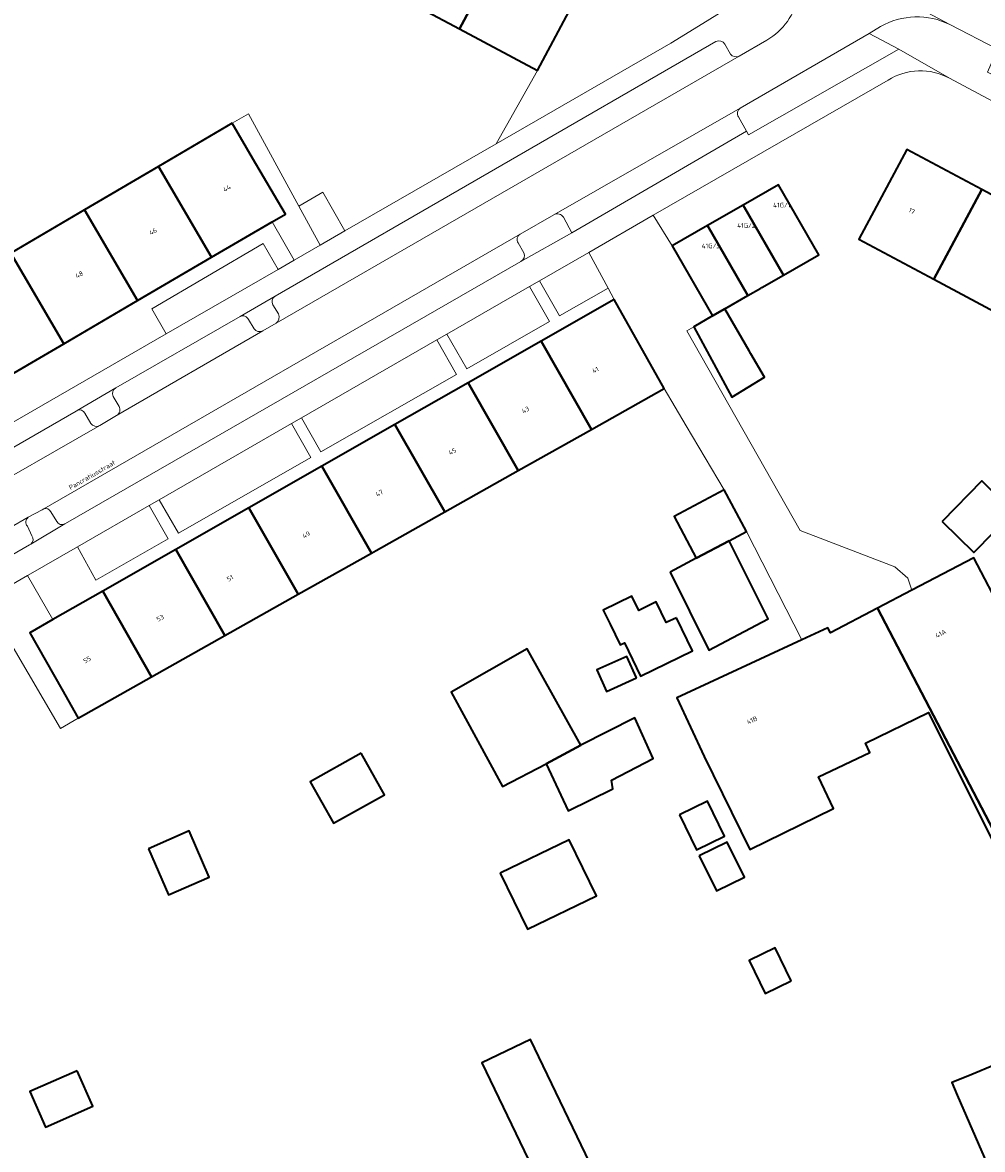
# Model space of a CAD drawing. Header units: metres. Extents: x 197700 to 204338, y 317132 to 325229.
# Tile 562 of 656: x 202550 to 202624, y 318576 to 318663. Entities that reach past the tile are written whole.
import ezdxf
from ezdxf.enums import TextEntityAlignment as Align

# ---------------------------------------------------------------- set-up
doc = ezdxf.new("R2010")
doc.units = ezdxf.units.M
for name, color, linetype, lineweight in [('B-WE-GR-BEPLANTING_CULTUUR_HEESTERS-GV', 90, 'Continuous', 18), ('B-WE-IE-TERREINAFSCHEIDING_KUNSTMATIG_MUUR-G', 90, 'IE-TERREINAFSCHEIDING-KUNSTMATIG-DICHT', 18), ('B-WE-OG-BEBOUWING-GV', 7, 'Continuous', 35), ('B-WE-OG-BEBOUWING-T18', 10, 'Continuous', 18), ('B-WE-OG-TERREIN_CULTUURSCHEIDING-GV', 7, 'Continuous', 18), ('B-WE-OG-TERREIN_ERF-GV', 7, 'Continuous', 18), ('B-WE-OG-TOPOGRAFIE-T18', 10, 'Continuous', 18), ('B-WE-VH-VERHARDING_GESLOTEN-GV', 252, 'Continuous', 18), ('B-WE-VH-VERHARDING_OPEN-GV', 252, 'Continuous', 18), ('B-WE-VH-VERHARDING_STRAATBAKSTEEN-GV', 252, 'Continuous', 18)]:
    doc.layers.add(name, color=color, linetype=linetype, lineweight=lineweight)
doc.styles.add('NLCS-ISO-M200-T18', font='NLCS-ISO.ttf', dxfattribs={"height": 0.36})
doc.linetypes.add('IE-TERREINAFSCHEIDING-KUNSTMATIG-DICHT', pattern='A,8,-1,[82,NLCS.SHX,S=0.75,R=90,X=0,Y=0],-1', length=10)

msp = doc.modelspace()

# ---------------------------------------------------------------- linework, layer by layer
at = {"layer": 'B-WE-GR-BEPLANTING_CULTUUR_HEESTERS-GV'}
for points in [[(202605.623, 318655.299), (202606.239, 318654.187), (202606.394, 318653.909), (202617.984, 318660.512), (202615.71, 318661.709), (202605.74, 318655.948)], [(202591.376, 318647.743), (202588.779, 318646.24)], [(202588.843, 318644.118), (202592.768, 318646.347), (202592.119, 318647.552)], [(202588.631, 318645.568), (202589.064, 318644.799)], [(202569.878, 318641.452), (202567.174, 318639.889)], [(202570.135, 318640.085), (202569.709, 318640.781)], [(202567.815, 318639.658), (202568.247, 318638.937)], [(202568.922, 318638.78), (202569.951, 318639.366)], [(202557.589, 318634.391), (202554.614, 318632.634)], [(202557.836, 318632.954), (202557.372, 318633.72)], [(202555.195, 318632.431), (202555.655, 318631.639)], [(202556.347, 318631.474), (202557.649, 318632.243)], [(202552.025, 318625.045), (202551.898, 318624.972), (202550.838, 318624.399)], [(202553.026, 318624.079), (202552.569, 318624.823)], [(202551.024, 318622.322), (202553.658, 318623.882)], [(202550.766, 318623.711), (202551.12, 318622.966)]]:
    msp.add_lwpolyline(points, dxfattribs=at)
for points in [[(202605.74, 318655.948, 0.430082), (202605.623, 318655.299)], [(202592.119, 318647.552, 0.395549), (202591.376, 318647.743)], [(202588.779, 318646.24, 0.434427), (202588.631, 318645.568)], [(202589.064, 318644.799, -0.364006), (202588.843, 318644.118)], [(202569.709, 318640.781, -0.406941), (202569.878, 318641.452)], [(202567.174, 318639.889, -0.430967), (202567.815, 318639.658)], [(202569.951, 318639.366, 0.344768), (202570.135, 318640.085)], [(202568.247, 318638.937, 0.386763), (202568.922, 318638.78)], [(202557.372, 318633.72, -0.36243), (202557.589, 318634.391)], [(202554.614, 318632.634, -0.403882), (202555.195, 318632.431)], [(202557.649, 318632.243, 0.404881), (202557.836, 318632.954)], [(202555.655, 318631.639, 0.383214), (202556.347, 318631.474)], [(202552.569, 318624.823, 0.389375), (202552.025, 318625.045)], [(202550.838, 318624.399, 0.464601), (202550.766, 318623.711)], [(202553.658, 318623.882, -0.413264), (202553.026, 318624.079)], [(202551.12, 318622.966, -0.398396), (202551.024, 318622.322)]]:
    msp.add_lwpolyline(points, format="xyb", dxfattribs=at)
at = {"layer": 'B-WE-IE-TERREINAFSCHEIDING_KUNSTMATIG_MUUR-G'}
msp.add_lwpolyline([(202602.168, 318639.091), (202601.625, 318638.776), (202610.37, 318623.379), (202617.673, 318620.573), (202618.683, 318619.711), (202619.001, 318618.769)], dxfattribs=at)
at = {"layer": 'B-WE-OG-BEBOUWING-GV'}
for points in [[(202587.994, 318669.322), (202585.915, 318670.436), (202584.24, 318671.333), (202582.184, 318672.435), (202578.296, 318665.184), (202584.107, 318662.071)], [(202589.877, 318668.314), (202587.994, 318669.322), (202584.107, 318662.071), (202590.105, 318658.859), (202593.965, 318666.123), (202592.433, 318666.944), (202591.56, 318667.412)], [(202566.572, 318654.796), (202560.871, 318651.454), (202564.967, 318644.454), (202569.659, 318647.198), (202570.667, 318647.788), (202568.142, 318652.103)], [(202620.702, 318642.757), (202624.398, 318649.672), (202618.602, 318652.77), (202614.911, 318645.86)], [(202559.267, 318641.119), (202564.967, 318644.454), (202560.871, 318651.454), (202555.175, 318648.114)], [(202605.971, 318648.481), (202609.081, 318643.077), (202611.814, 318644.65), (202608.704, 318650.054)], [(202624.398, 318649.672), (202620.702, 318642.757), (202626.489, 318639.657), (202630.194, 318646.574)], [(202553.567, 318637.785), (202559.267, 318641.119), (202555.175, 318648.114), (202549.478, 318644.774)], [(202603.239, 318646.909), (202606.349, 318641.505), (202607.338, 318642.074), (202607.433, 318642.129), (202609.081, 318643.077), (202605.971, 318648.481)], [(202606.349, 318641.505), (202603.239, 318646.909), (202600.506, 318645.336), (202603.616, 318639.932), (202604.562, 318640.477)], [(202549.478, 318644.774), (202543.782, 318641.434), (202547.867, 318634.451), (202553.567, 318637.785)], [(202599.883, 318634.331), (202596.03, 318641.19), (202590.394, 318637.978), (202594.271, 318631.175)], [(202603.616, 318639.932), (202602.168, 318639.091), (202605.103, 318633.67), (202607.625, 318635.2), (202606.58, 318637), (202606.447, 318637.23), (202604.562, 318640.477)], [(202584.758, 318634.766), (202588.617, 318627.995), (202594.271, 318631.175), (202590.394, 318637.978)], [(202588.617, 318627.995), (202584.758, 318634.766), (202579.122, 318631.554), (202582.963, 318624.815)], [(202582.963, 318624.815), (202579.122, 318631.554), (202573.486, 318628.342), (202577.308, 318621.635), (202577.677, 318621.842), (202582.748, 318624.694)], [(202567.85, 318625.13), (202571.654, 318618.455), (202577.308, 318621.635), (202573.486, 318628.342)], [(202604.521, 318626.504), (202600.659, 318624.447), (202602.369, 318621.234), (202604.906, 318622.585), (202606.232, 318623.291)], [(202621.321, 318624.085), (202623.765, 318621.681), (202626.827, 318624.795), (202624.383, 318627.198)], [(202562.214, 318621.918), (202566, 318615.275), (202571.654, 318618.455), (202567.85, 318625.13)], [(202600.342, 318620.155), (202603.346, 318614.143), (202607.91, 318616.574), (202604.906, 318622.585), (202602.369, 318621.234)], [(202566, 318615.275), (202562.214, 318621.918), (202556.578, 318618.706), (202560.346, 318612.095)], [(202626.057, 318616.908), (202623.784, 318621.265), (202619.001, 318618.769), (202616.336, 318617.378), (202625.589, 318599.639), (202632.917, 318603.422)], [(202560.346, 318612.095), (202556.578, 318618.706), (202552.74, 318616.519), (202550.942, 318615.495), (202553.419, 318611.147), (202554.691, 318608.914)], [(202600.832, 318616.652), (202600.053, 318616.275), (202599.283, 318617.866), (202597.939, 318617.216), (202597.406, 318618.316), (202595.192, 318617.244), (202595.724, 318616.143), (202596.495, 318614.552), (202596.832, 318614.716), (202598.074, 318612.15), (202602.074, 318614.086)], [(202616.336, 318617.378), (202612.714, 318615.488), (202612.514, 318615.867), (202610.5, 318614.933), (202600.876, 318610.47), (202602.98, 318605.935), (202606.507, 318598.776), (202612.942, 318601.941), (202611.806, 318604.374), (202615.748, 318606.259), (202615.426, 318606.972), (202620.273, 318609.329), (202625.219, 318599.448), (202625.589, 318599.639)], [(202593.459, 318606.809), (202589.319, 318614.249), (202583.453, 318610.903), (202587.423, 318603.624), (202590.786, 318605.366)], [(202597.765, 318612.007), (202597.012, 318613.668), (202594.698, 318612.62), (202595.451, 318610.958)], [(202593.459, 318606.809), (202590.786, 318605.366), (202592.488, 318601.757), (202595.919, 318603.456), (202595.815, 318604.128), (202599.04, 318605.786), (202597.636, 318608.937)], [(202576.501, 318606.198), (202572.591, 318603.999), (202574.391, 318600.797), (202578.301, 318602.996)], [(202601.066, 318601.435), (202602.383, 318598.734), (202604.541, 318599.786), (202603.224, 318602.487)], [(202560.099, 318598.832), (202561.663, 318595.269), (202564.8, 318596.646), (202563.235, 318600.209)], [(202587.247, 318596.933), (202589.353, 318592.614), (202594.657, 318595.2), (202592.552, 318599.519)], [(202602.598, 318598.292), (202603.915, 318595.591), (202606.073, 318596.643), (202604.756, 318599.344)], [(202609.687, 318588.649), (202608.449, 318591.187), (202606.438, 318590.206), (202607.675, 318587.668)], [(202595.123, 318572.555), (202589.574, 318584.12), (202585.823, 318582.32), (202591.372, 318570.755), (202593.168, 318571.617)], [(202619.357, 318570.304), (202623.03, 318561.805), (202633.051, 318565.974), (202626.127, 318581.311), (202625.841, 318581.888), (202625.652, 318582.269), (202623.309, 318581.294), (202622.081, 318580.783), (202622.496, 318579.825), (202625.517, 318572.847)], [(202554.614, 318581.701), (202550.95, 318580.093), (202552.153, 318577.353), (202555.817, 318578.962)]]:
    msp.add_lwpolyline(points, close=True, dxfattribs=at)
at = {"layer": 'B-WE-OG-TERREIN_CULTUURSCHEIDING-GV'}
msp.add_lwpolyline([(202595.404, 318672.515), (202592.915, 318667.864), (202592.433, 318666.944), (202593.965, 318666.123), (202590.105, 318658.859), (202586.927, 318653.216), (202600.394, 318660.978), (202603.21, 318662.708), (202604.909, 318663.738)], dxfattribs=at)
for points in [[(202571.357, 318644.242), (202573.351, 318645.391), (202571.71, 318648.398), (202567.82, 318655.525), (202566.572, 318654.796), (202568.142, 318652.103), (202570.667, 318647.788), (202569.659, 318647.198)], [(202570.105, 318643.52), (202568.96, 318645.514), (202560.363, 318640.486), (202561.476, 318638.547)], [(202590.271, 318642.647), (202591.826, 318639.946), (202595.557, 318642.071), (202594.072, 318644.835)], [(202589.491, 318642.198), (202583.128, 318638.535), (202584.653, 318635.857), (202591.033, 318639.493)], [(202582.348, 318638.086), (202571.916, 318632.081), (202573.411, 318629.459), (202583.872, 318635.413)], [(202560.93, 318625.757), (202562.414, 318623.179), (202572.628, 318629.014), (202571.136, 318631.632)], [(202560.15, 318625.308), (202554.627, 318622.128), (202556.039, 318619.551), (202561.634, 318622.73)], [(202549.49, 318614.667), (202553.318, 318608.098), (202554.691, 318608.914), (202553.419, 318611.147), (202550.942, 318615.495), (202552.74, 318616.519), (202550.786, 318619.917), (202547.681, 318618.131), (202548.597, 318616.363)]]:
    msp.add_lwpolyline(points, close=True, dxfattribs=at)
at = {"layer": 'B-WE-OG-TERREIN_ERF-GV'}
for points in [[(202549.478, 318644.774), (202555.175, 318648.114), (202560.871, 318651.454), (202566.572, 318654.796), (202567.82, 318655.525), (202571.71, 318648.398), (202573.569, 318649.485), (202575.255, 318646.489), (202586.927, 318653.216), (202590.105, 318658.859), (202584.107, 318662.071), (202578.296, 318665.184)], [(202617.157, 318658.124), (202599.051, 318647.701), (202600.506, 318645.336), (202603.239, 318646.909), (202605.971, 318648.481), (202608.704, 318650.054), (202611.814, 318644.65), (202609.081, 318643.077), (202607.433, 318642.129), (202607.338, 318642.074), (202606.349, 318641.505), (202604.562, 318640.477), (202606.447, 318637.23), (202606.58, 318637), (202607.625, 318635.2), (202605.103, 318633.67), (202602.168, 318639.091), (202601.625, 318638.776), (202610.37, 318623.379), (202617.673, 318620.573), (202618.683, 318619.711), (202619.001, 318618.769), (202623.784, 318621.265), (202626.057, 318616.908)], [(202627.421, 318655.325), (202621.892, 318658.27)], [(202625.219, 318599.448), (202620.273, 318609.329), (202615.426, 318606.972), (202615.748, 318606.259), (202611.806, 318604.374), (202612.942, 318601.941), (202606.507, 318598.776), (202602.98, 318605.935), (202600.876, 318610.47), (202610.5, 318614.933), (202606.232, 318623.291), (202604.906, 318622.585), (202607.91, 318616.574), (202603.346, 318614.143), (202600.342, 318620.155), (202602.369, 318621.234), (202600.659, 318624.447), (202604.521, 318626.504), (202601.583, 318631.462), (202599.883, 318634.331), (202594.271, 318631.175), (202588.617, 318627.995), (202582.963, 318624.815), (202582.748, 318624.694), (202577.677, 318621.842), (202577.308, 318621.635), (202571.654, 318618.455), (202566, 318615.275), (202560.346, 318612.095), (202554.691, 318608.914), (202553.318, 318608.098), (202549.49, 318614.667)], [(202625.517, 318572.847), (202622.496, 318579.825), (202622.081, 318580.783), (202623.309, 318581.294), (202625.652, 318582.269)]]:
    msp.add_lwpolyline(points, dxfattribs=at)
msp.add_lwpolyline([(202621.892, 318658.27, 0.270759), (202617.157, 318658.124)], format="xyb", dxfattribs=at)
for points in [[(202624.398, 318649.672), (202630.194, 318646.574), (202626.489, 318639.657), (202620.702, 318642.757), (202614.911, 318645.86), (202618.602, 318652.77)], [(202559.267, 318641.119), (202553.567, 318637.785), (202547.867, 318634.451), (202542.167, 318631.116), (202536.467, 318627.782), (202530.767, 318624.448), (202525.068, 318621.114), (202525.537, 318620.114), (202526.653, 318620.767), (202527.641, 318619.046), (202528.537, 318619.562), (202527.546, 318621.289), (202536.42, 318626.479), (202537.444, 318624.696), (202538.807, 318625.481), (202561.476, 318638.547), (202560.363, 318640.486), (202568.96, 318645.514), (202570.105, 318643.52), (202571.357, 318644.242), (202569.659, 318647.198), (202564.967, 318644.454)], [(202595.557, 318642.071), (202591.826, 318639.946), (202590.271, 318642.647), (202589.491, 318642.198), (202591.033, 318639.493), (202584.653, 318635.857), (202583.128, 318638.535), (202582.348, 318638.086), (202583.872, 318635.413), (202573.411, 318629.459), (202571.916, 318632.081), (202571.136, 318631.632), (202572.628, 318629.014), (202562.414, 318623.179), (202560.93, 318625.757), (202560.15, 318625.308), (202561.634, 318622.73), (202556.039, 318619.551), (202554.627, 318622.128), (202550.821, 318619.937), (202550.786, 318619.917), (202552.74, 318616.519), (202556.578, 318618.706), (202562.214, 318621.918), (202567.85, 318625.13), (202573.486, 318628.342), (202579.122, 318631.554), (202584.758, 318634.766), (202590.394, 318637.978), (202596.03, 318641.19)], [(202621.321, 318624.085), (202624.383, 318627.198), (202626.827, 318624.795), (202623.765, 318621.681)], [(202600.832, 318616.652), (202602.074, 318614.086), (202598.074, 318612.15), (202596.832, 318614.716), (202596.495, 318614.552), (202595.724, 318616.143), (202595.192, 318617.244), (202597.406, 318618.316), (202597.939, 318617.216), (202599.283, 318617.866), (202600.053, 318616.275)], [(202590.786, 318605.366), (202587.423, 318603.624), (202583.453, 318610.903), (202589.319, 318614.249), (202593.459, 318606.809), (202597.636, 318608.937), (202599.04, 318605.786), (202595.815, 318604.128), (202595.919, 318603.456), (202592.488, 318601.757)], [(202597.765, 318612.007), (202595.451, 318610.958), (202594.698, 318612.62), (202597.012, 318613.668)], [(202576.501, 318606.198), (202578.301, 318602.996), (202574.391, 318600.797), (202572.591, 318603.999)], [(202601.066, 318601.435), (202603.224, 318602.487), (202604.541, 318599.786), (202602.383, 318598.734)], [(202560.099, 318598.832), (202563.235, 318600.209), (202564.8, 318596.646), (202561.663, 318595.269)], [(202587.247, 318596.933), (202592.552, 318599.519), (202594.657, 318595.2), (202589.353, 318592.614)], [(202602.598, 318598.292), (202604.756, 318599.344), (202606.073, 318596.643), (202603.915, 318595.591)], [(202609.687, 318588.649), (202607.675, 318587.668), (202606.438, 318590.206), (202608.449, 318591.187)], [(202596.859, 318563.191), (202596.336, 318564.409), (202593.168, 318571.617), (202591.372, 318570.755), (202585.823, 318582.32), (202589.574, 318584.12), (202595.123, 318572.555), (202596.269, 318573.105), (202596.431, 318572.727), (202599.651, 318574.195), (202603.306, 318566.183), (202599.916, 318564.61)], [(202554.614, 318581.701), (202555.817, 318578.962), (202552.153, 318577.353), (202550.95, 318580.093)]]:
    msp.add_lwpolyline(points, close=True, dxfattribs=at)
at = {"layer": 'B-WE-VH-VERHARDING_GESLOTEN-GV'}
msp.add_lwpolyline([(202610.5, 318614.933), (202612.514, 318615.867), (202612.714, 318615.488), (202616.336, 318617.378), (202619.001, 318618.769), (202618.683, 318619.711), (202617.673, 318620.573), (202610.37, 318623.379), (202601.625, 318638.776), (202602.168, 318639.091), (202603.616, 318639.932), (202600.506, 318645.336), (202599.051, 318647.701), (202594.072, 318644.835), (202595.557, 318642.071), (202596.03, 318641.19), (202599.883, 318634.331), (202601.583, 318631.462), (202604.521, 318626.504), (202606.232, 318623.291)], close=True, dxfattribs=at)
at = {"layer": 'B-WE-VH-VERHARDING_OPEN-GV'}
msp.add_lwpolyline([(202573.351, 318645.391), (202575.255, 318646.489), (202573.569, 318649.485), (202571.71, 318648.398)], close=True, dxfattribs=at)
at = {"layer": 'B-WE-VH-VERHARDING_STRAATBAKSTEEN-GV'}
for points in [[(202613.546, 318671.942), (202607.03, 318675.404), (202607.027, 318675.405), (202561.629, 318699.535), (202560.248, 318700.275), (202560.157, 318700.325), (202555.485, 318702.809), (202553.269, 318698.871), (202554.341, 318698.243), (202559.468, 318695.577), (202604.923, 318671.451), (202607.892, 318669.86), (202621.934, 318662.405), (202625.594, 318660.498), (202625.86, 318660.359), (202627.151, 318659.639), (202627.235, 318659.595)], [(202621.934, 318662.405), (202607.892, 318669.86)], [(202604.909, 318663.738), (202603.21, 318662.708), (202600.394, 318660.978), (202586.927, 318653.216), (202575.255, 318646.489)], [(202569.951, 318639.366), (202568.922, 318638.78), (202557.649, 318632.243), (202556.347, 318631.474), (202546.008, 318625.564), (202545.939, 318625.525), (202544.855, 318624.885), (202540.589, 318622.433), (202542.316, 318619.482), (202550.838, 318624.399), (202551.898, 318624.972), (202552.025, 318625.045), (202588.779, 318646.24), (202591.376, 318647.743), (202605.74, 318655.948), (202615.71, 318661.709), (202616.575, 318662.247)], [(202616.575, 318662.247), (202615.71, 318661.709), (202617.984, 318660.512), (202621.892, 318658.27), (202627.421, 318655.325)], [(202627.01, 318657.859), (202626.913, 318657.65), (202624.83, 318658.731), (202625.594, 318660.498), (202621.934, 318662.405)], [(202607.802, 318661.212), (202605.673, 318659.967), (202569.951, 318639.366)], [(202605.673, 318659.967), (202607.802, 318661.212)], [(202575.255, 318646.489), (202573.351, 318645.391), (202571.357, 318644.242), (202570.105, 318643.52), (202561.476, 318638.547), (202538.807, 318625.481), (202539.67, 318624.006), (202543.156, 318626.016), (202543.238, 318626.064), (202545.866, 318627.585), (202554.536, 318632.588), (202554.572, 318632.612), (202554.614, 318632.634), (202557.589, 318634.391), (202567.174, 318639.889), (202569.878, 318641.452), (202603.883, 318661.093)], [(202603.883, 318661.093), (202569.878, 318641.452)], [(202621.892, 318658.27), (202617.984, 318660.512), (202606.394, 318653.909), (202606.239, 318654.187), (202592.768, 318646.347), (202588.843, 318644.118)], [(202604.998, 318660.121), (202604.57, 318660.897)], [(202604.57, 318660.897), (202604.998, 318660.121)], [(202569.951, 318639.366), (202605.673, 318659.967)], [(202550.92, 318622.261), (202543.271, 318617.85), (202544.258, 318616.163), (202546.227, 318617.295), (202547.681, 318618.131), (202550.786, 318619.917), (202550.821, 318619.937), (202554.627, 318622.128), (202560.15, 318625.308), (202560.93, 318625.757), (202571.136, 318631.632), (202571.916, 318632.081), (202582.348, 318638.086), (202583.128, 318638.535), (202589.491, 318642.198), (202590.271, 318642.647), (202594.072, 318644.835), (202599.051, 318647.701), (202617.157, 318658.124)], [(202605.74, 318655.948), (202591.376, 318647.743)], [(202606.239, 318654.187), (202605.623, 318655.299)], [(202592.119, 318647.552), (202592.768, 318646.347), (202606.239, 318654.187)], [(202588.779, 318646.24), (202552.025, 318625.045)], [(202589.064, 318644.799), (202588.631, 318645.568)], [(202588.843, 318644.118), (202553.7, 318623.907), (202553.658, 318623.882), (202551.024, 318622.322)], [(202553.658, 318623.882), (202553.7, 318623.907), (202588.843, 318644.118)], [(202569.709, 318640.781), (202570.135, 318640.085)], [(202567.174, 318639.889), (202557.589, 318634.391)], [(202568.247, 318638.937), (202567.815, 318639.658)], [(202557.649, 318632.243), (202568.922, 318638.78)], [(202557.372, 318633.72), (202557.836, 318632.954)], [(202554.614, 318632.634), (202554.572, 318632.612), (202554.536, 318632.588), (202545.866, 318627.585)], [(202555.655, 318631.639), (202555.195, 318632.431)], [(202546.008, 318625.564), (202556.347, 318631.474)], [(202552.569, 318624.823), (202553.026, 318624.079)], [(202550.838, 318624.399), (202542.316, 318619.482)], [(202551.12, 318622.966), (202550.766, 318623.711)], [(202542.316, 318619.482), (202543.271, 318617.85), (202550.92, 318622.261)]]:
    msp.add_lwpolyline(points, dxfattribs=at)
for points in [[(202610.234, 318664.615, -0.218532), (202607.802, 318661.212)], [(202607.802, 318661.212, 0.218532), (202610.234, 318664.615)], [(202616.575, 318662.247, -0.251524), (202621.934, 318662.405)], [(202621.934, 318662.405, 0.251524), (202616.575, 318662.247)], [(202604.57, 318660.897, 0.364546), (202603.883, 318661.093)], [(202603.883, 318661.093, -0.364546), (202604.57, 318660.897)], [(202605.673, 318659.967, -0.307363), (202604.998, 318660.121)], [(202604.998, 318660.121, 0.307363), (202605.673, 318659.967)], [(202617.157, 318658.124, -0.270759), (202621.892, 318658.27)], [(202605.623, 318655.299, -0.430082), (202605.74, 318655.948)], [(202591.376, 318647.743, -0.395549), (202592.119, 318647.552)], [(202588.631, 318645.568, -0.434427), (202588.779, 318646.24)], [(202588.843, 318644.118, 0.364006), (202589.064, 318644.799)], [(202569.878, 318641.452, 0.406941), (202569.709, 318640.781)], [(202567.815, 318639.658, 0.430967), (202567.174, 318639.889)], [(202570.135, 318640.085, -0.344768), (202569.951, 318639.366)], [(202568.922, 318638.78, -0.386763), (202568.247, 318638.937)], [(202557.589, 318634.391, 0.36243), (202557.372, 318633.72)], [(202555.195, 318632.431, 0.403882), (202554.614, 318632.634)], [(202557.836, 318632.954, -0.404881), (202557.649, 318632.243)], [(202556.347, 318631.474, -0.383214), (202555.655, 318631.639)], [(202552.025, 318625.045, -0.389375), (202552.569, 318624.823)], [(202550.766, 318623.711, -0.464601), (202550.838, 318624.399)], [(202553.026, 318624.079, 0.413264), (202553.658, 318623.882)], [(202551.024, 318622.322, 0.398396), (202551.12, 318622.966)], [(202551.024, 318622.322, -0.058485), (202550.92, 318622.261)], [(202550.92, 318622.261, 0.058485), (202551.024, 318622.322)]]:
    msp.add_lwpolyline(points, format="xyb", dxfattribs=at)

# ---------------------------------------------------------------- texts
at = {"layer": 'B-WE-OG-BEBOUWING-T18', "style": 'NLCS-ISO-M200-T18'}
for s, rotation, p in [('44', 30.3, (202566.161, 318649.786)), ('17', 331.9, (202618.994, 318648.025)), ('46', 30.3, (202560.455, 318646.449)), ('48', 30.3, (202554.762, 318643.118)), ('41', 29.6, (202594.581, 318635.76)), ('43', 29.6, (202589.189, 318632.687)), ('45', 29.6, (202583.553, 318629.475)), ('47', 29.6, (202577.917, 318626.263)), ('49', 29.6, (202572.281, 318623.051)), ('51', 29.6, (202566.401, 318619.7)), ('53', 29.6, (202561.009, 318616.627)), ('41A', 27.5, (202621.225, 318615.418)), ('55', 29.6, (202555.373, 318613.415)), ('41B', 24.8, (202606.669, 318608.747))]:
    msp.add_text(s, height=0.36, rotation=rotation, dxfattribs=at).set_placement(p, align=Align.MIDDLE)
for s, p in [('41G/1', (202608.955, 318648.479)), ('41G/2', (202606.222, 318646.906)), ('41G/3', (202603.49, 318645.334))]:
    msp.add_text(s, height=0.36, dxfattribs=at).set_placement(p, align=Align.MIDDLE)
at = {"layer": 'B-WE-OG-TOPOGRAFIE-T18', "style": 'NLCS-ISO-M200-T18'}
msp.add_text('Pancratiusstraat', height=0.36, rotation=29.9, dxfattribs=at).set_placement((202555.753, 318627.661), align=Align.MIDDLE)

doc.saveas('drawing.dxf')
